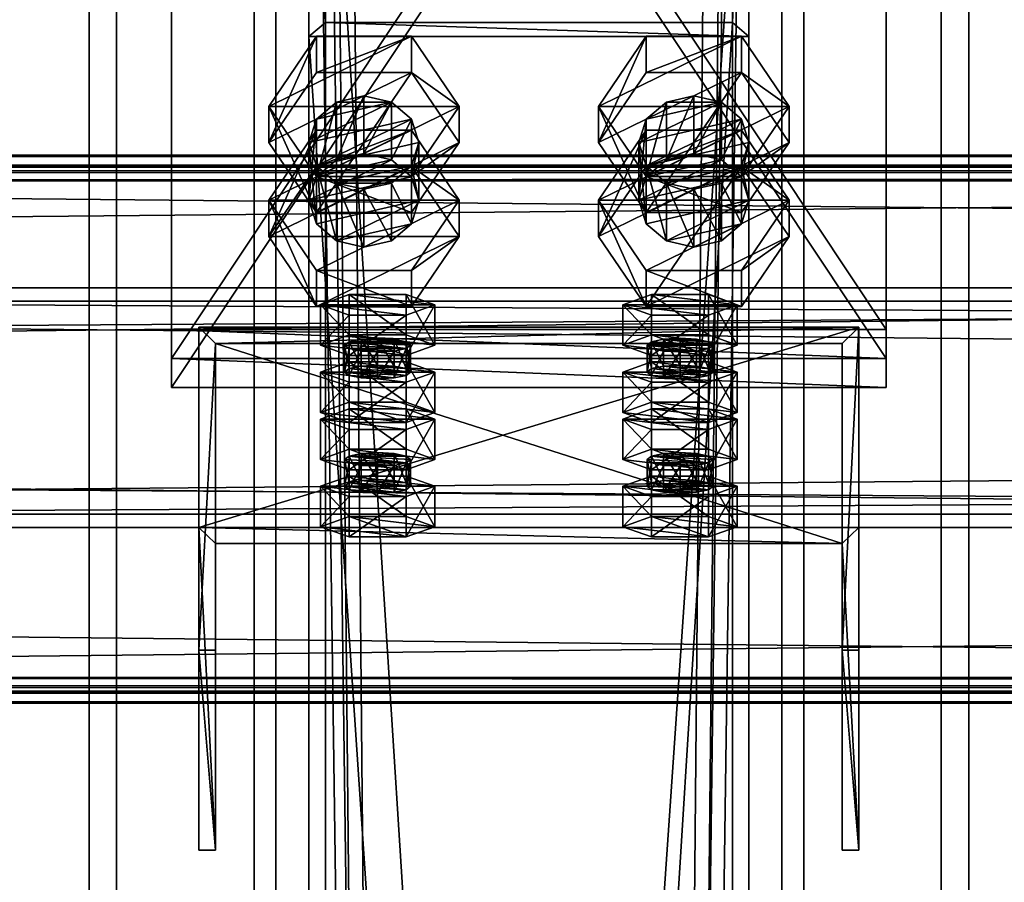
# Model space of a CAD drawing. Header units: millimetres. Extents: x -333 to 67333, y -930 to 39730.
# Tile 651 of 656: x 5407 to 5586, y 27669 to 27826. Entities that reach past the tile are written whole.
import ezdxf

# ---------------------------------------------------------------- set-up
doc = ezdxf.new("R2010")
doc.units = ezdxf.units.MM
for name, color, linetype in [('13', 7, 'Continuous'), ('3', 7, 'Continuous'), ('5', 7, 'Continuous'), ('6', 7, 'Continuous'), ('7', 7, 'Continuous'), ('95', 7, 'Continuous'), ('99', 7, 'Continuous')]:
    doc.layers.add(name, color=color, linetype=linetype)

msp = doc.modelspace()

# ---------------------------------------------------------------- meshes
at = {"layer": '13', "color": 30}
mesh = msp.add_polyface(dxfattribs=at)
corners = [(-330.01, 27704.63, 5790.63), (-330.01, 27777.02, 5775.24), (6099.99, 27777.02, 5775.24), (6099.99, 27704.63, 5790.63), (-330.01, 27735.85, 5581.57), (6099.99, 27735.85, 5581.57), (-330.01, 27796.5, 5568.68), (6099.99, 27796.5, 5568.68), (-330.01, 27799.2, 5581.4), (6099.99, 27799.2, 5581.4), (-330.01, 27801.15, 5580.98), (6099.99, 27801.15, 5580.98), (-330.01, 27798.04, 5566.31), (6099.99, 27798.04, 5566.31), (-330.01, 27733.48, 5580.03), (6099.99, 27733.48, 5580.03), (-330.01, 27774.64, 5773.7), (6099.99, 27774.64, 5773.7), (-330.01, 27706.17, 5788.26), (6099.99, 27706.17, 5788.26), (-330.01, 27703.47, 5775.54), (6099.99, 27703.47, 5775.54), (-330.01, 27701.51, 5775.96), (6099.99, 27701.51, 5775.96)]
mesh.append_faces([[corners[k] for k in face] for face in [(0, 2, 3, 3), (1, 5, 2, 2), (4, 7, 5, 5), (6, 9, 7, 7), (8, 11, 9, 9), (10, 13, 11, 11), (12, 15, 13, 13), (14, 17, 15, 15), (16, 19, 17, 17), (18, 21, 19, 19), (20, 23, 21, 21), (22, 3, 23, 23), (8, 12, 10, 10), (20, 0, 22, 22), (11, 7, 9, 9)]], dxfattribs={"vtx0": -1, "color": 30})
mesh.append_faces([[corners[k] for k in face] for face in [(1, 16, 4, 4), (16, 0, 18, 18), (18, 0, 20, 20), (14, 4, 16, 16), (3, 19, 23, 23), (19, 2, 17, 17), (15, 5, 13, 13), (5, 17, 2, 2), (13, 7, 11, 11)]], dxfattribs={"vtx0": -1, "vtx1": -1, "color": 30})
mesh.append_faces([[corners[k] for k in face] for face in [(12, 8, 6, 6), (16, 1, 0, 0), (6, 14, 12, 12), (14, 6, 4, 4), (19, 3, 2, 2), (5, 15, 17, 17), (13, 5, 7, 7)]], dxfattribs={"vtx0": -1, "vtx2": -1, "vtx3": -1, "color": 30})
mesh.append_faces([[corners[k] for k in face] for face in [(21, 23, 19, 19)]], dxfattribs={"vtx1": -1, "color": 30})
mesh.append_faces([[corners[k] for k in face] for face in [(0, 1, 2, 2), (1, 4, 5, 5), (4, 6, 7, 7), (6, 8, 9, 9), (8, 10, 11, 11), (10, 12, 13, 13), (12, 14, 15, 15), (14, 16, 17, 17), (16, 18, 19, 19), (18, 20, 21, 21), (20, 22, 23, 23), (22, 0, 3, 3)]], dxfattribs={"vtx2": -1, "vtx3": -1, "color": 30})
mesh = msp.add_polyface(dxfattribs=at)
corners = [(4899.99, 27704.63, 5790.63), (4899.99, 27777.02, 5775.24), (11699.99, 27777.02, 5775.24), (11699.99, 27704.63, 5790.63), (4899.99, 27735.85, 5581.57), (11699.99, 27735.85, 5581.57), (4899.99, 27796.5, 5568.68), (11699.99, 27796.5, 5568.68), (4899.99, 27799.2, 5581.4), (11699.99, 27799.2, 5581.4), (4899.99, 27801.15, 5580.98), (11699.99, 27801.15, 5580.98), (4899.99, 27798.04, 5566.31), (11699.99, 27798.04, 5566.31), (4899.99, 27733.48, 5580.03), (11699.99, 27733.48, 5580.03), (4899.99, 27774.64, 5773.7), (11699.99, 27774.64, 5773.7), (4899.99, 27706.17, 5788.26), (11699.99, 27706.17, 5788.26), (4899.99, 27703.47, 5775.54), (11699.99, 27703.47, 5775.54), (4899.99, 27701.51, 5775.96), (11699.99, 27701.51, 5775.96)]
mesh.append_faces([[corners[k] for k in face] for face in [(0, 2, 3, 3), (1, 5, 2, 2), (4, 7, 5, 5), (6, 9, 7, 7), (8, 11, 9, 9), (10, 13, 11, 11), (12, 15, 13, 13), (14, 17, 15, 15), (16, 19, 17, 17), (18, 21, 19, 19), (20, 23, 21, 21), (22, 3, 23, 23), (8, 12, 10, 10), (20, 0, 22, 22), (11, 7, 9, 9)]], dxfattribs={"vtx0": -1, "color": 30})
mesh.append_faces([[corners[k] for k in face] for face in [(1, 16, 4, 4), (16, 0, 18, 18), (18, 0, 20, 20), (14, 4, 16, 16), (3, 19, 23, 23), (19, 2, 17, 17), (15, 5, 13, 13), (5, 17, 2, 2), (13, 7, 11, 11)]], dxfattribs={"vtx0": -1, "vtx1": -1, "color": 30})
mesh.append_faces([[corners[k] for k in face] for face in [(12, 8, 6, 6), (16, 1, 0, 0), (6, 14, 12, 12), (14, 6, 4, 4), (19, 3, 2, 2), (5, 15, 17, 17), (13, 5, 7, 7)]], dxfattribs={"vtx0": -1, "vtx2": -1, "vtx3": -1, "color": 30})
mesh.append_faces([[corners[k] for k in face] for face in [(21, 23, 19, 19)]], dxfattribs={"vtx1": -1, "color": 30})
mesh.append_faces([[corners[k] for k in face] for face in [(0, 1, 2, 2), (1, 4, 5, 5), (4, 6, 7, 7), (6, 8, 9, 9), (8, 10, 11, 11), (10, 12, 13, 13), (12, 14, 15, 15), (14, 16, 17, 17), (16, 18, 19, 19), (18, 20, 21, 21), (20, 22, 23, 23), (22, 0, 3, 3)]], dxfattribs={"vtx2": -1, "vtx3": -1, "color": 30})
at = {"layer": '3', "color": 91}
mesh = msp.add_polyface(dxfattribs=at)
corners = [(5463, 27888.2, 4961.88), (5537, 27888.2, 4961.88), (5537, 26724.4, 3080), (5463, 26724.4, 3080), (5537, 27825.27, 5000.81), (5537, 26637.4, 3080), (5463, 27825.27, 5000.81), (5463, 26637.4, 3080), (5460, 27890.76, 4960.31), (5460, 27822.72, 5002.38), (5460, 26633.87, 3080), (5460, 26727.93, 3080), (5540, 27822.72, 5002.38), (5540, 26633.87, 3080), (5540, 27890.76, 4960.31), (5540, 26727.93, 3080)]
mesh.append_faces([[corners[k] for k in face] for face in [(0, 2, 3, 3), (1, 5, 2, 2), (4, 7, 5, 5), (6, 3, 7, 7), (8, 10, 11, 11), (9, 13, 10, 10), (12, 15, 13, 13), (14, 11, 15, 15)]], dxfattribs={"vtx0": -1, "color": 91})
mesh.append_faces([[corners[k] for k in face] for face in [(9, 6, 12, 12), (6, 8, 0, 0), (0, 8, 1, 1), (12, 4, 14, 14), (4, 12, 6, 6), (14, 1, 8, 8), (11, 3, 15, 15), (3, 10, 7, 7), (7, 10, 5, 5), (15, 2, 13, 13), (2, 15, 3, 3), (13, 5, 10, 10)]], dxfattribs={"vtx0": -1, "vtx1": -1, "color": 91})
mesh.append_faces([[corners[k] for k in face] for face in [(6, 9, 8, 8), (14, 4, 1, 1), (3, 11, 10, 10), (13, 2, 5, 5)]], dxfattribs={"vtx0": -1, "vtx2": -1, "vtx3": -1, "color": 91})
mesh.append_faces([[corners[k] for k in face] for face in [(0, 1, 2, 2), (1, 4, 5, 5), (4, 6, 7, 7), (6, 0, 3, 3), (8, 9, 10, 10), (9, 12, 13, 13), (12, 14, 15, 15), (14, 8, 11, 11)]], dxfattribs={"vtx2": -1, "vtx3": -1, "color": 91})
at = {"layer": '5', "color": 131}
mesh = msp.add_polyface(dxfattribs=at)
corners = [(5454, 29385.28, 2984), (5546, 29385.28, 2984), (5546, 19415.31, 2984), (5454, 19415.31, 2984), (5546, 29385.28, 3076), (5546, 19415.31, 3076), (5454, 29385.28, 3076), (5454, 19415.31, 3076), (5450, 29385.28, 2980), (5450, 29385.28, 3080), (5450, 19415.31, 3080), (5450, 19415.31, 2980), (5550, 29385.28, 3080), (5550, 19415.31, 3080), (5550, 29385.28, 2980), (5550, 19415.31, 2980)]
mesh.append_faces([[corners[k] for k in face] for face in [(0, 2, 3, 3), (1, 5, 2, 2), (4, 7, 5, 5), (6, 3, 7, 7), (8, 10, 11, 11), (9, 13, 10, 10), (12, 15, 13, 13), (14, 11, 15, 15)]], dxfattribs={"vtx0": -1, "color": 131})
mesh.append_faces([[corners[k] for k in face] for face in [(9, 6, 12, 12), (6, 8, 0, 0), (0, 8, 1, 1), (12, 4, 14, 14), (4, 12, 6, 6), (14, 1, 8, 8), (11, 3, 15, 15), (3, 10, 7, 7), (7, 10, 5, 5), (15, 2, 13, 13), (2, 15, 3, 3), (13, 5, 10, 10)]], dxfattribs={"vtx0": -1, "vtx1": -1, "color": 131})
mesh.append_faces([[corners[k] for k in face] for face in [(6, 9, 8, 8), (14, 4, 1, 1), (3, 11, 10, 10), (13, 2, 5, 5)]], dxfattribs={"vtx0": -1, "vtx2": -1, "vtx3": -1, "color": 131})
mesh.append_faces([[corners[k] for k in face] for face in [(0, 1, 2, 2), (1, 4, 5, 5), (4, 6, 7, 7), (6, 0, 3, 3), (8, 9, 10, 10), (9, 12, 13, 13), (12, 14, 15, 15), (14, 8, 11, 11)]], dxfattribs={"vtx2": -1, "vtx3": -1, "color": 131})
at = {"layer": '6', "color": 2}
mesh = msp.add_polyface(dxfattribs=at)
corners = [(5420, 19420.14, 7183.53), (5580, 19420.14, 7183.53), (5580, 30845.34, 4755.1), (5420, 30845.34, 4755.1), (5420, 19420.14, 7347.1), (5420, 30878.6, 4911.61), (5580, 19420.14, 7347.1), (5580, 30878.6, 4911.61), (5575, 30846.38, 4759.99), (5425, 30846.38, 4759.99), (5425, 30877.56, 4906.72), (5575, 30877.56, 4906.72), (5425, 19420.14, 7341.99), (5575, 19420.14, 7341.99), (5425, 19420.14, 7188.64), (5575, 19420.14, 7188.64)]
mesh.append_faces([[corners[k] for k in face] for face in [(0, 2, 3, 3), (4, 3, 5, 5), (6, 5, 7, 7), (1, 7, 2, 2), (12, 11, 10, 10), (14, 10, 9, 9), (15, 9, 8, 8), (13, 8, 11, 11)]], dxfattribs={"vtx0": -1, "color": 2})
mesh.append_faces([[corners[k] for k in face] for face in [(2, 8, 3, 3), (8, 7, 11, 11), (11, 7, 10, 10), (3, 9, 5, 5), (9, 3, 8, 8), (5, 10, 7, 7), (4, 12, 0, 0), (12, 6, 13, 13), (13, 6, 15, 15), (0, 14, 1, 1), (14, 0, 12, 12), (1, 15, 6, 6)]], dxfattribs={"vtx0": -1, "vtx1": -1, "color": 2})
mesh.append_faces([[corners[k] for k in face] for face in [(8, 2, 7, 7), (5, 9, 10, 10), (12, 4, 6, 6), (1, 14, 15, 15)]], dxfattribs={"vtx0": -1, "vtx2": -1, "vtx3": -1, "color": 2})
mesh.append_faces([[corners[k] for k in face] for face in [(0, 1, 2, 2), (4, 0, 3, 3), (6, 4, 5, 5), (1, 6, 7, 7), (12, 13, 11, 11), (14, 12, 10, 10), (15, 14, 9, 9), (13, 15, 8, 8)]], dxfattribs={"vtx2": -1, "vtx3": -1, "color": 2})
at = {"layer": '7', "color": 6}
mesh = msp.add_polyface(dxfattribs=at)
corners = [(5559.99, 27769.86, 5751.21), (5439.99, 27769.86, 5751.21), (5439.99, 27733.48, 5580.03), (5559.99, 27733.48, 5580.03), (5439.99, 27711.17, 5763.68), (5439.99, 27674.79, 5592.5), (5442.99, 27711.17, 5763.68), (5442.99, 27674.79, 5592.5), (5442.99, 27766.93, 5751.83), (5442.99, 27730.54, 5580.65), (5556.99, 27766.93, 5751.83), (5556.99, 27730.54, 5580.65), (5556.99, 27711.17, 5763.68), (5556.99, 27674.79, 5592.5), (5559.99, 27711.17, 5763.68), (5559.99, 27674.79, 5592.5)]
mesh.append_faces([[corners[k] for k in face] for face in [(0, 2, 3, 3), (1, 5, 2, 2), (4, 7, 5, 5), (6, 9, 7, 7), (8, 11, 9, 9), (10, 13, 11, 11), (12, 15, 13, 13), (14, 3, 15, 15), (12, 0, 14, 14), (7, 2, 5, 5)]], dxfattribs={"vtx0": -1, "color": 6})
mesh.append_faces([[corners[k] for k in face] for face in [(1, 8, 4, 4), (8, 0, 10, 10), (10, 0, 12, 12), (3, 11, 15, 15), (11, 2, 9, 9), (9, 2, 7, 7)]], dxfattribs={"vtx0": -1, "vtx1": -1, "color": 6})
mesh.append_faces([[corners[k] for k in face] for face in [(8, 1, 0, 0), (11, 3, 2, 2)]], dxfattribs={"vtx0": -1, "vtx2": -1, "vtx3": -1, "color": 6})
mesh.append_faces([[corners[k] for k in face] for face in [(6, 4, 8, 8), (13, 15, 11, 11)]], dxfattribs={"vtx1": -1, "color": 6})
mesh.append_faces([[corners[k] for k in face] for face in [(0, 1, 2, 2), (1, 4, 5, 5), (4, 6, 7, 7), (6, 8, 9, 9), (8, 10, 11, 11), (10, 12, 13, 13), (12, 14, 15, 15), (14, 0, 3, 3)]], dxfattribs={"vtx2": -1, "vtx3": -1, "color": 6})
at = {"layer": '95', "color": 7}
mesh = msp.add_polyface(dxfattribs=at)
corners = [(5480, 27803.47, 5037.8), (5478.66, 27807.72, 5035.17), (5478.66, 27797.2, 5018.16), (5475, 27810.83, 5033.25), (5475, 27800.31, 5016.24), (5470, 27811.97, 5032.54), (5470, 27801.45, 5015.53), (5465, 27810.83, 5033.25), (5465, 27800.31, 5016.24), (5461.34, 27807.72, 5035.17), (5461.34, 27797.2, 5018.16), (5460, 27803.47, 5037.8), (5460, 27792.95, 5020.79), (5461.34, 27799.21, 5040.43), (5478.66, 27799.21, 5040.43), (5465, 27796.1, 5042.36), (5487.32, 27792.95, 5020.79), (5478.66, 27805.71, 5012.9), (5478.66, 27799.13, 5002.27), (5461.34, 27805.71, 5012.9), (5461.34, 27799.13, 5002.27), (5452.68, 27786.37, 5010.16), (5452.68, 27792.95, 5020.79), (5487.32, 27810.04, 5048.43), (5478.66, 27822.8, 5040.54), (5478.66, 27816.22, 5029.91), (5487.32, 27803.47, 5037.8), (5461.34, 27822.8, 5040.54), (5461.34, 27816.22, 5029.91), (5452.68, 27810.04, 5048.43), (5452.68, 27803.47, 5037.8), (5461.34, 27790.71, 5045.69), (5478.66, 27797.28, 5056.32), (5461.34, 27797.28, 5056.32)]
mesh.append_faces([[corners[k] for k in face] for face in [(1, 4, 2, 2), (3, 6, 4, 4), (5, 8, 6, 6), (7, 10, 8, 8), (9, 12, 10, 10), (3, 7, 5, 5), (10, 6, 8, 8), (17, 20, 18, 18), (19, 21, 20, 20), (17, 22, 19, 19), (23, 25, 26, 26), (24, 28, 25, 25), (27, 30, 28, 28), (29, 31, 30, 30), (24, 29, 27, 27), (33, 23, 32, 32), (30, 25, 28, 28)]], dxfattribs={"vtx0": -1, "color": 7})
mesh.append_faces([[corners[k] for k in face] for face in [(7, 3, 9, 9), (9, 3, 11, 11), (11, 1, 13, 13), (13, 14, 15, 15), (29, 23, 33, 33), (31, 25, 30, 30)]], dxfattribs={"vtx0": -1, "vtx1": -1, "color": 7})
mesh.append_faces([[corners[k] for k in face] for face in [(11, 3, 1, 1), (13, 1, 0, 0), (13, 0, 14, 14), (12, 2, 4, 4), (10, 4, 6, 6), (29, 24, 23, 23), (31, 26, 25, 25)]], dxfattribs={"vtx0": -1, "vtx2": -1, "vtx3": -1, "color": 7})
mesh.append_faces([[corners[k] for k in face] for face in [(0, 1, 2, 2), (1, 3, 4, 4), (3, 5, 6, 6), (5, 7, 8, 8), (7, 9, 10, 10), (9, 11, 12, 12), (16, 17, 18, 18), (17, 19, 20, 20), (23, 24, 25, 25), (24, 27, 28, 28), (27, 29, 30, 30), (32, 23, 26, 26)]], dxfattribs={"vtx2": -1, "vtx3": -1, "color": 7})
mesh = msp.add_polyface(dxfattribs=at)
corners = [(5540, 27803.47, 5037.8), (5538.66, 27807.72, 5035.17), (5538.66, 27797.2, 5018.16), (5535, 27810.83, 5033.25), (5535, 27800.31, 5016.24), (5530, 27811.97, 5032.54), (5530, 27801.45, 5015.53), (5525, 27810.83, 5033.25), (5525, 27800.31, 5016.24), (5521.34, 27807.72, 5035.17), (5521.34, 27797.2, 5018.16), (5520, 27803.47, 5037.8), (5520, 27792.95, 5020.79), (5521.34, 27799.21, 5040.43), (5538.66, 27799.21, 5040.43), (5525, 27796.1, 5042.36), (5547.32, 27792.95, 5020.79), (5538.66, 27805.71, 5012.9), (5538.66, 27799.13, 5002.27), (5521.34, 27805.71, 5012.9), (5521.34, 27799.13, 5002.27), (5512.68, 27786.37, 5010.16), (5512.68, 27792.95, 5020.79), (5547.32, 27810.04, 5048.43), (5538.66, 27822.8, 5040.54), (5538.66, 27816.22, 5029.91), (5547.32, 27803.47, 5037.8), (5521.34, 27822.8, 5040.54), (5521.34, 27816.22, 5029.91), (5512.68, 27810.04, 5048.43), (5512.68, 27803.47, 5037.8), (5521.34, 27790.71, 5045.69), (5538.66, 27797.28, 5056.32), (5521.34, 27797.28, 5056.32)]
mesh.append_faces([[corners[k] for k in face] for face in [(1, 4, 2, 2), (3, 6, 4, 4), (5, 8, 6, 6), (7, 10, 8, 8), (9, 12, 10, 10), (3, 7, 5, 5), (10, 6, 8, 8), (17, 20, 18, 18), (19, 21, 20, 20), (17, 22, 19, 19), (23, 25, 26, 26), (24, 28, 25, 25), (27, 30, 28, 28), (29, 31, 30, 30), (24, 29, 27, 27), (33, 23, 32, 32), (30, 25, 28, 28)]], dxfattribs={"vtx0": -1, "color": 7})
mesh.append_faces([[corners[k] for k in face] for face in [(7, 3, 9, 9), (9, 3, 11, 11), (11, 1, 13, 13), (13, 14, 15, 15), (29, 23, 33, 33), (31, 25, 30, 30)]], dxfattribs={"vtx0": -1, "vtx1": -1, "color": 7})
mesh.append_faces([[corners[k] for k in face] for face in [(11, 3, 1, 1), (13, 1, 0, 0), (13, 0, 14, 14), (12, 2, 4, 4), (10, 4, 6, 6), (29, 24, 23, 23), (31, 26, 25, 25)]], dxfattribs={"vtx0": -1, "vtx2": -1, "vtx3": -1, "color": 7})
mesh.append_faces([[corners[k] for k in face] for face in [(0, 1, 2, 2), (1, 3, 4, 4), (3, 5, 6, 6), (5, 7, 8, 8), (7, 9, 10, 10), (9, 11, 12, 12), (16, 17, 18, 18), (17, 19, 20, 20), (23, 24, 25, 25), (24, 27, 28, 28), (27, 29, 30, 30), (32, 23, 26, 26)]], dxfattribs={"vtx2": -1, "vtx3": -1, "color": 7})
mesh = msp.add_polyface(dxfattribs=at)
corners = [(5480, 27803.47, 5037.8), (5478.66, 27797.2, 5018.16), (5480, 27792.95, 5020.79), (5460, 27803.47, 5037.8), (5461.34, 27799.21, 5040.43), (5461.34, 27788.7, 5023.42), (5460, 27792.95, 5020.79), (5465, 27796.1, 5042.36), (5465, 27785.58, 5025.35), (5470, 27794.96, 5043.06), (5470, 27784.44, 5026.05), (5475, 27796.1, 5042.36), (5475, 27785.58, 5025.35), (5478.66, 27799.21, 5040.43), (5478.66, 27788.7, 5023.42), (5475, 27800.31, 5016.24), (5461.34, 27797.2, 5018.16), (5487.32, 27792.95, 5020.79), (5478.66, 27799.13, 5002.27), (5487.32, 27786.37, 5010.16), (5461.34, 27805.71, 5012.9), (5452.68, 27792.95, 5020.79), (5452.68, 27786.37, 5010.16), (5461.34, 27780.19, 5028.68), (5461.34, 27773.62, 5018.05), (5478.66, 27780.19, 5028.68), (5478.66, 27773.62, 5018.05), (5478.66, 27805.71, 5012.9), (5461.34, 27799.13, 5002.27), (5452.68, 27810.04, 5048.43), (5461.34, 27797.28, 5056.32), (5461.34, 27790.71, 5045.69), (5478.66, 27797.28, 5056.32), (5478.66, 27790.71, 5045.69), (5487.32, 27803.47, 5037.8)]
mesh.append_faces([[corners[k] for k in face] for face in [(0, 1, 2, 2), (3, 5, 6, 6), (4, 8, 5, 5), (7, 10, 8, 8), (9, 12, 10, 10), (11, 14, 12, 12), (13, 2, 14, 14), (7, 11, 9, 9), (14, 10, 12, 12), (17, 18, 19, 19), (21, 24, 22, 22), (23, 26, 24, 24), (25, 19, 26, 26), (23, 17, 25, 25), (19, 24, 26, 26), (22, 18, 28, 28), (30, 33, 31, 31), (32, 34, 33, 33), (34, 31, 33, 33)]], dxfattribs={"vtx0": -1, "color": 7})
mesh.append_faces([[corners[k] for k in face] for face in [(10, 14, 8, 8), (8, 2, 5, 5), (5, 2, 6, 6), (6, 15, 16, 16), (21, 17, 23, 23), (24, 19, 22, 22)]], dxfattribs={"vtx0": -1, "vtx1": -1, "color": 7})
mesh.append_faces([[corners[k] for k in face] for face in [(7, 13, 11, 11), (8, 14, 2, 2), (6, 2, 1, 1), (21, 27, 17, 17), (22, 19, 18, 18)]], dxfattribs={"vtx0": -1, "vtx2": -1, "vtx3": -1, "color": 7})
mesh.append_faces([[corners[k] for k in face] for face in [(3, 4, 5, 5), (4, 7, 8, 8), (7, 9, 10, 10), (9, 11, 12, 12), (11, 13, 14, 14), (13, 0, 2, 2), (20, 21, 22, 22), (21, 23, 24, 24), (23, 25, 26, 26), (25, 17, 19, 19), (29, 30, 31, 31), (30, 32, 33, 33)]], dxfattribs={"vtx2": -1, "vtx3": -1, "color": 7})
mesh = msp.add_polyface(dxfattribs=at)
corners = [(5540, 27803.47, 5037.8), (5538.66, 27797.2, 5018.16), (5540, 27792.95, 5020.79), (5520, 27803.47, 5037.8), (5521.34, 27799.21, 5040.43), (5521.34, 27788.7, 5023.42), (5520, 27792.95, 5020.79), (5525, 27796.1, 5042.36), (5525, 27785.58, 5025.35), (5530, 27794.96, 5043.06), (5530, 27784.44, 5026.05), (5535, 27796.1, 5042.36), (5535, 27785.58, 5025.35), (5538.66, 27799.21, 5040.43), (5538.66, 27788.7, 5023.42), (5535, 27800.31, 5016.24), (5521.34, 27797.2, 5018.16), (5547.32, 27792.95, 5020.79), (5538.66, 27799.13, 5002.27), (5547.32, 27786.37, 5010.16), (5521.34, 27805.71, 5012.9), (5512.68, 27792.95, 5020.79), (5512.68, 27786.37, 5010.16), (5521.34, 27780.19, 5028.68), (5521.34, 27773.62, 5018.05), (5538.66, 27780.19, 5028.68), (5538.66, 27773.62, 5018.05), (5538.66, 27805.71, 5012.9), (5521.34, 27799.13, 5002.27), (5512.68, 27810.04, 5048.43), (5521.34, 27797.28, 5056.32), (5521.34, 27790.71, 5045.69), (5538.66, 27797.28, 5056.32), (5538.66, 27790.71, 5045.69), (5547.32, 27803.47, 5037.8)]
mesh.append_faces([[corners[k] for k in face] for face in [(0, 1, 2, 2), (3, 5, 6, 6), (4, 8, 5, 5), (7, 10, 8, 8), (9, 12, 10, 10), (11, 14, 12, 12), (13, 2, 14, 14), (9, 13, 11, 11), (14, 10, 12, 12), (17, 18, 19, 19), (21, 24, 22, 22), (23, 26, 24, 24), (25, 19, 26, 26), (23, 17, 25, 25), (19, 24, 26, 26), (22, 18, 28, 28), (30, 33, 31, 31), (32, 34, 33, 33), (34, 31, 33, 33)]], dxfattribs={"vtx0": -1, "color": 7})
mesh.append_faces([[corners[k] for k in face] for face in [(7, 13, 9, 9), (10, 14, 8, 8), (8, 2, 5, 5), (5, 2, 6, 6), (6, 15, 16, 16), (21, 17, 23, 23), (24, 18, 22, 22)]], dxfattribs={"vtx0": -1, "vtx1": -1, "color": 7})
mesh.append_faces([[corners[k] for k in face] for face in [(8, 14, 2, 2), (6, 2, 1, 1), (21, 27, 17, 17), (24, 19, 18, 18)]], dxfattribs={"vtx0": -1, "vtx2": -1, "vtx3": -1, "color": 7})
mesh.append_faces([[corners[k] for k in face] for face in [(3, 4, 5, 5), (4, 7, 8, 8), (7, 9, 10, 10), (9, 11, 12, 12), (11, 13, 14, 14), (13, 0, 2, 2), (20, 21, 22, 22), (21, 23, 24, 24), (23, 25, 26, 26), (25, 17, 19, 19), (29, 30, 31, 31), (30, 32, 33, 33)]], dxfattribs={"vtx2": -1, "vtx3": -1, "color": 7})
at = {"layer": '95', "color": 20}
mesh = msp.add_polyface(dxfattribs=at)
corners = [(5478.49, 27766.62, 5726.34), (5477.69, 27766, 5723.4), (5477.69, 27761.11, 5724.44), (5467.29, 27766, 5723.4), (5466.49, 27766.62, 5726.34), (5466.49, 27761.73, 5727.38), (5467.29, 27767.24, 5729.27), (5467.29, 27762.35, 5730.31), (5469.49, 27767.7, 5731.42), (5469.49, 27762.81, 5732.46), (5472.49, 27767.87, 5732.21), (5472.49, 27762.98, 5733.25), (5475.49, 27767.7, 5731.42), (5475.49, 27762.81, 5732.46), (5477.69, 27767.24, 5729.27), (5477.69, 27762.35, 5730.31), (5478.49, 27761.73, 5727.38), (5472.49, 27765.37, 5720.47), (5469.49, 27765.54, 5721.25), (5475.49, 27765.54, 5721.25), (5482.88, 27773.96, 5724.78), (5477.69, 27772.09, 5715.97), (5477.69, 27764.75, 5717.53), (5482.88, 27766.62, 5726.34), (5467.29, 27772.09, 5715.97), (5467.29, 27764.75, 5717.53), (5462.1, 27773.96, 5724.78), (5462.1, 27766.62, 5726.34), (5467.29, 27775.83, 5733.58), (5467.29, 27768.49, 5735.14), (5477.69, 27775.83, 5733.58), (5477.69, 27768.49, 5735.14)]
mesh.append_faces([[corners[k] for k in face] for face in [(6, 9, 7, 7), (8, 11, 9, 9), (10, 13, 11, 11), (12, 15, 13, 13), (17, 3, 18, 18), (10, 14, 12, 12), (20, 22, 23, 23), (21, 25, 22, 22), (24, 27, 25, 25), (26, 29, 27, 27), (28, 31, 29, 29), (30, 23, 31, 31), (21, 26, 24, 24), (28, 20, 30, 30), (23, 29, 31, 31), (27, 22, 25, 25)]], dxfattribs={"vtx0": -1, "color": 20})
mesh.append_faces([[corners[k] for k in face] for face in [(3, 1, 4, 4), (4, 1, 6, 6), (6, 14, 8, 8), (8, 14, 10, 10), (26, 20, 28, 28), (29, 22, 27, 27)]], dxfattribs={"vtx0": -1, "vtx1": -1, "color": 20})
mesh.append_faces([[corners[k] for k in face] for face in [(3, 17, 19, 19), (3, 19, 1, 1), (6, 1, 0, 0), (6, 0, 14, 14), (26, 21, 20, 20), (29, 23, 22, 22)]], dxfattribs={"vtx0": -1, "vtx2": -1, "vtx3": -1, "color": 20})
mesh.append_faces([[corners[k] for k in face] for face in [(0, 1, 2, 2), (3, 4, 5, 5), (4, 6, 7, 7), (6, 8, 9, 9), (8, 10, 11, 11), (10, 12, 13, 13), (12, 14, 15, 15), (14, 0, 16, 16), (20, 21, 22, 22), (21, 24, 25, 25), (24, 26, 27, 27), (26, 28, 29, 29), (28, 30, 31, 31), (30, 20, 23, 23)]], dxfattribs={"vtx2": -1, "vtx3": -1, "color": 20})
mesh = msp.add_polyface(dxfattribs=at)
corners = [(5533.49, 27766.62, 5726.34), (5532.69, 27766, 5723.4), (5532.69, 27761.11, 5724.44), (5522.29, 27766, 5723.4), (5521.49, 27766.62, 5726.34), (5521.49, 27761.73, 5727.38), (5522.29, 27767.24, 5729.27), (5522.29, 27762.35, 5730.31), (5524.49, 27767.7, 5731.42), (5524.49, 27762.81, 5732.46), (5527.49, 27767.87, 5732.21), (5527.49, 27762.98, 5733.25), (5530.49, 27767.7, 5731.42), (5530.49, 27762.81, 5732.46), (5532.69, 27767.24, 5729.27), (5532.69, 27762.35, 5730.31), (5533.49, 27761.73, 5727.38), (5530.49, 27765.54, 5721.25), (5524.49, 27765.54, 5721.25), (5527.49, 27765.37, 5720.47), (5537.88, 27773.96, 5724.78), (5532.69, 27772.09, 5715.97), (5532.69, 27764.75, 5717.53), (5537.88, 27766.62, 5726.34), (5522.29, 27772.09, 5715.97), (5522.29, 27764.75, 5717.53), (5517.1, 27773.96, 5724.78), (5517.1, 27766.62, 5726.34), (5522.29, 27775.83, 5733.58), (5522.29, 27768.49, 5735.14), (5532.69, 27775.83, 5733.58), (5532.69, 27768.49, 5735.14)]
mesh.append_faces([[corners[k] for k in face] for face in [(6, 9, 7, 7), (8, 11, 9, 9), (10, 13, 11, 11), (12, 15, 13, 13), (17, 18, 19, 19), (8, 12, 10, 10), (20, 22, 23, 23), (21, 25, 22, 22), (24, 27, 25, 25), (26, 29, 27, 27), (28, 31, 29, 29), (30, 23, 31, 31), (21, 26, 24, 24), (28, 20, 30, 30), (23, 29, 31, 31), (27, 22, 25, 25)]], dxfattribs={"vtx0": -1, "color": 20})
mesh.append_faces([[corners[k] for k in face] for face in [(18, 17, 3, 3), (3, 17, 4, 4), (4, 0, 6, 6), (6, 0, 8, 8), (26, 20, 28, 28), (29, 22, 27, 27)]], dxfattribs={"vtx0": -1, "vtx1": -1, "color": 20})
mesh.append_faces([[corners[k] for k in face] for face in [(4, 17, 1, 1), (4, 1, 0, 0), (8, 0, 14, 14), (8, 14, 12, 12), (26, 21, 20, 20), (29, 23, 22, 22)]], dxfattribs={"vtx0": -1, "vtx2": -1, "vtx3": -1, "color": 20})
mesh.append_faces([[corners[k] for k in face] for face in [(0, 1, 2, 2), (3, 4, 5, 5), (4, 6, 7, 7), (6, 8, 9, 9), (8, 10, 11, 11), (10, 12, 13, 13), (12, 14, 15, 15), (14, 0, 16, 16), (20, 21, 22, 22), (21, 24, 25, 25), (24, 26, 27, 27), (26, 28, 29, 29), (28, 30, 31, 31), (30, 20, 23, 23)]], dxfattribs={"vtx2": -1, "vtx3": -1, "color": 20})
mesh = msp.add_polyface(dxfattribs=at)
corners = [(5478.49, 27766.62, 5726.34), (5477.69, 27761.11, 5724.44), (5478.49, 27761.73, 5727.38), (5477.69, 27766, 5723.4), (5475.49, 27765.54, 5721.25), (5475.49, 27760.65, 5722.29), (5472.49, 27765.37, 5720.47), (5472.49, 27760.48, 5721.51), (5469.49, 27765.54, 5721.25), (5469.49, 27760.65, 5722.29), (5467.29, 27766, 5723.4), (5467.29, 27761.11, 5724.44), (5466.49, 27761.73, 5727.38), (5466.49, 27766.62, 5726.34), (5467.29, 27762.35, 5730.31), (5477.69, 27767.24, 5729.27), (5477.69, 27762.35, 5730.31), (5472.49, 27762.98, 5733.25), (5475.49, 27762.81, 5732.46), (5469.49, 27762.81, 5732.46), (5482.88, 27761.73, 5727.38), (5477.69, 27759.86, 5718.57), (5477.69, 27752.52, 5720.13), (5482.88, 27754.39, 5728.94), (5467.29, 27759.86, 5718.57), (5467.29, 27752.52, 5720.13), (5462.1, 27761.73, 5727.38), (5462.1, 27754.39, 5728.94), (5467.29, 27763.6, 5736.18), (5467.29, 27756.26, 5737.74), (5477.69, 27763.6, 5736.18), (5477.69, 27756.26, 5737.74), (5462.1, 27753.17, 5626.96), (5482.88, 27753.17, 5626.96), (5467.29, 27755.04, 5635.77), (5477.69, 27755.04, 5635.77)]
mesh.append_faces([[corners[k] for k in face] for face in [(0, 1, 2, 2), (3, 5, 1, 1), (4, 7, 5, 5), (6, 9, 7, 7), (8, 11, 9, 9), (10, 12, 11, 11), (13, 14, 12, 12), (15, 2, 16, 16), (16, 17, 18, 18), (11, 7, 9, 9), (20, 22, 23, 23), (21, 25, 22, 22), (24, 27, 25, 25), (26, 29, 27, 27), (28, 31, 29, 29), (30, 23, 31, 31), (21, 26, 24, 24), (28, 20, 30, 30), (23, 29, 31, 31), (34, 33, 35, 35)]], dxfattribs={"vtx0": -1, "color": 20})
mesh.append_faces([[corners[k] for k in face] for face in [(17, 16, 19, 19), (19, 2, 14, 14), (14, 1, 12, 12), (12, 5, 11, 11), (26, 20, 28, 28), (29, 22, 27, 27), (32, 33, 34, 34)]], dxfattribs={"vtx0": -1, "vtx1": -1, "color": 20})
mesh.append_faces([[corners[k] for k in face] for face in [(19, 16, 2, 2), (14, 2, 1, 1), (12, 1, 5, 5), (11, 5, 7, 7), (26, 21, 20, 20)]], dxfattribs={"vtx0": -1, "vtx2": -1, "vtx3": -1, "color": 20})
mesh.append_faces([[corners[k] for k in face] for face in [(3, 4, 5, 5), (4, 6, 7, 7), (6, 8, 9, 9), (8, 10, 11, 11), (20, 21, 22, 22), (21, 24, 25, 25), (24, 26, 27, 27), (26, 28, 29, 29), (28, 30, 31, 31), (30, 20, 23, 23)]], dxfattribs={"vtx2": -1, "vtx3": -1, "color": 20})
mesh = msp.add_polyface(dxfattribs=at)
corners = [(5533.49, 27766.62, 5726.34), (5532.69, 27761.11, 5724.44), (5533.49, 27761.73, 5727.38), (5532.69, 27766, 5723.4), (5530.49, 27765.54, 5721.25), (5530.49, 27760.65, 5722.29), (5527.49, 27765.37, 5720.47), (5527.49, 27760.48, 5721.51), (5524.49, 27765.54, 5721.25), (5524.49, 27760.65, 5722.29), (5522.29, 27766, 5723.4), (5522.29, 27761.11, 5724.44), (5521.49, 27761.73, 5727.38), (5521.49, 27766.62, 5726.34), (5522.29, 27762.35, 5730.31), (5532.69, 27767.24, 5729.27), (5532.69, 27762.35, 5730.31), (5527.49, 27762.98, 5733.25), (5530.49, 27762.81, 5732.46), (5524.49, 27762.81, 5732.46), (5537.88, 27761.73, 5727.38), (5532.69, 27759.86, 5718.57), (5532.69, 27752.52, 5720.13), (5537.88, 27754.39, 5728.94), (5522.29, 27759.86, 5718.57), (5522.29, 27752.52, 5720.13), (5517.1, 27761.73, 5727.38), (5517.1, 27754.39, 5728.94), (5522.29, 27763.6, 5736.18), (5522.29, 27756.26, 5737.74), (5532.69, 27763.6, 5736.18), (5532.69, 27756.26, 5737.74), (5517.1, 27753.17, 5626.96), (5537.88, 27753.17, 5626.96), (5522.29, 27755.04, 5635.77), (5532.69, 27755.04, 5635.77)]
mesh.append_faces([[corners[k] for k in face] for face in [(0, 1, 2, 2), (3, 5, 1, 1), (4, 7, 5, 5), (6, 9, 7, 7), (8, 11, 9, 9), (10, 12, 11, 11), (13, 14, 12, 12), (15, 2, 16, 16), (16, 17, 18, 18), (11, 7, 9, 9), (20, 22, 23, 23), (21, 25, 22, 22), (24, 27, 25, 25), (26, 29, 27, 27), (28, 31, 29, 29), (30, 23, 31, 31), (21, 26, 24, 24), (28, 20, 30, 30), (23, 29, 31, 31), (34, 33, 35, 35)]], dxfattribs={"vtx0": -1, "color": 20})
mesh.append_faces([[corners[k] for k in face] for face in [(17, 16, 19, 19), (19, 2, 14, 14), (14, 1, 12, 12), (12, 5, 11, 11), (26, 20, 28, 28), (29, 22, 27, 27), (32, 33, 34, 34)]], dxfattribs={"vtx0": -1, "vtx1": -1, "color": 20})
mesh.append_faces([[corners[k] for k in face] for face in [(19, 16, 2, 2), (14, 2, 1, 1), (12, 1, 5, 5), (11, 5, 7, 7), (26, 21, 20, 20)]], dxfattribs={"vtx0": -1, "vtx2": -1, "vtx3": -1, "color": 20})
mesh.append_faces([[corners[k] for k in face] for face in [(3, 4, 5, 5), (4, 6, 7, 7), (6, 8, 9, 9), (8, 10, 11, 11), (20, 21, 22, 22), (21, 24, 25, 25), (24, 26, 27, 27), (26, 28, 29, 29), (28, 30, 31, 31), (30, 20, 23, 23)]], dxfattribs={"vtx2": -1, "vtx3": -1, "color": 20})
mesh = msp.add_polyface(dxfattribs=at)
corners = [(5467.29, 27756.26, 5737.74), (5482.88, 27754.39, 5728.94), (5477.69, 27752.52, 5720.13), (5462.1, 27754.39, 5728.94), (5467.29, 27752.52, 5720.13), (5478.49, 27745.83, 5628.52), (5477.69, 27745.21, 5625.59), (5477.69, 27740.32, 5626.63), (5467.29, 27745.21, 5625.59), (5466.49, 27745.83, 5628.52), (5466.49, 27740.94, 5629.56), (5467.29, 27746.45, 5631.46), (5467.29, 27741.56, 5632.5), (5469.49, 27746.91, 5633.61), (5469.49, 27742.02, 5634.64), (5472.49, 27747.08, 5634.39), (5472.49, 27742.19, 5635.43), (5475.49, 27746.91, 5633.61), (5475.49, 27742.02, 5634.64), (5477.69, 27746.45, 5631.46), (5477.69, 27741.56, 5632.5), (5478.49, 27740.94, 5629.56), (5475.49, 27744.75, 5623.44), (5469.49, 27744.75, 5623.44), (5472.49, 27744.58, 5622.65), (5482.88, 27753.17, 5626.96), (5477.69, 27751.29, 5618.16), (5477.69, 27743.96, 5619.72), (5482.88, 27745.83, 5628.52), (5467.29, 27751.29, 5618.16), (5467.29, 27743.96, 5619.72), (5462.1, 27753.17, 5626.96), (5462.1, 27745.83, 5628.52), (5467.29, 27755.04, 5635.77), (5467.29, 27747.7, 5637.33), (5477.69, 27755.04, 5635.77), (5477.69, 27747.7, 5637.33)]
mesh.append_faces([[corners[k] for k in face] for face in [(3, 2, 4, 4), (11, 14, 12, 12), (13, 16, 14, 14), (15, 18, 16, 16), (17, 20, 18, 18), (22, 23, 24, 24), (15, 19, 17, 17), (25, 27, 28, 28), (26, 30, 27, 27), (29, 32, 30, 30), (31, 34, 32, 32), (33, 36, 34, 34), (35, 28, 36, 36), (26, 31, 29, 29), (28, 34, 36, 36), (32, 27, 30, 30)]], dxfattribs={"vtx0": -1, "color": 20})
mesh.append_faces([[corners[k] for k in face] for face in [(23, 22, 8, 8), (8, 6, 9, 9), (9, 6, 11, 11), (11, 19, 13, 13), (13, 19, 15, 15), (34, 27, 32, 32)]], dxfattribs={"vtx0": -1, "vtx1": -1, "color": 20})
mesh.append_faces([[corners[k] for k in face] for face in [(0, 1, 2, 2), (8, 22, 6, 6), (11, 6, 5, 5), (11, 5, 19, 19), (31, 26, 25, 25), (34, 28, 27, 27)]], dxfattribs={"vtx0": -1, "vtx2": -1, "vtx3": -1, "color": 20})
mesh.append_faces([[corners[k] for k in face] for face in [(5, 6, 7, 7), (8, 9, 10, 10), (9, 11, 12, 12), (11, 13, 14, 14), (13, 15, 16, 16), (15, 17, 18, 18), (17, 19, 20, 20), (19, 5, 21, 21), (25, 26, 27, 27), (26, 29, 30, 30), (29, 31, 32, 32), (31, 33, 34, 34), (33, 35, 36, 36), (35, 25, 28, 28)]], dxfattribs={"vtx2": -1, "vtx3": -1, "color": 20})
mesh = msp.add_polyface(dxfattribs=at)
corners = [(5522.29, 27756.26, 5737.74), (5537.88, 27754.39, 5728.94), (5532.69, 27752.52, 5720.13), (5517.1, 27754.39, 5728.94), (5522.29, 27752.52, 5720.13), (5533.49, 27745.83, 5628.52), (5532.69, 27745.21, 5625.59), (5532.69, 27740.32, 5626.63), (5522.29, 27745.21, 5625.59), (5521.49, 27745.83, 5628.52), (5521.49, 27740.94, 5629.56), (5522.29, 27746.45, 5631.46), (5522.29, 27741.56, 5632.5), (5524.49, 27746.91, 5633.61), (5524.49, 27742.02, 5634.64), (5527.49, 27747.08, 5634.39), (5527.49, 27742.19, 5635.43), (5530.49, 27746.91, 5633.61), (5530.49, 27742.02, 5634.64), (5532.69, 27746.45, 5631.46), (5532.69, 27741.56, 5632.5), (5533.49, 27740.94, 5629.56), (5527.49, 27744.58, 5622.65), (5524.49, 27744.75, 5623.44), (5530.49, 27744.75, 5623.44), (5537.88, 27753.17, 5626.96), (5532.69, 27751.29, 5618.16), (5532.69, 27743.96, 5619.72), (5537.88, 27745.83, 5628.52), (5522.29, 27751.29, 5618.16), (5522.29, 27743.96, 5619.72), (5517.1, 27753.17, 5626.96), (5517.1, 27745.83, 5628.52), (5522.29, 27755.04, 5635.77), (5522.29, 27747.7, 5637.33), (5532.69, 27755.04, 5635.77), (5532.69, 27747.7, 5637.33)]
mesh.append_faces([[corners[k] for k in face] for face in [(3, 2, 4, 4), (11, 14, 12, 12), (13, 16, 14, 14), (15, 18, 16, 16), (17, 20, 18, 18), (22, 8, 23, 23), (15, 19, 17, 17), (25, 27, 28, 28), (26, 30, 27, 27), (29, 32, 30, 30), (31, 34, 32, 32), (33, 36, 34, 34), (35, 28, 36, 36), (26, 31, 29, 29), (28, 34, 36, 36), (32, 27, 30, 30)]], dxfattribs={"vtx0": -1, "color": 20})
mesh.append_faces([[corners[k] for k in face] for face in [(8, 6, 9, 9), (9, 6, 11, 11), (11, 19, 13, 13), (13, 19, 15, 15), (34, 27, 32, 32)]], dxfattribs={"vtx0": -1, "vtx1": -1, "color": 20})
mesh.append_faces([[corners[k] for k in face] for face in [(0, 1, 2, 2), (8, 22, 24, 24), (8, 24, 6, 6), (11, 6, 5, 5), (11, 5, 19, 19), (31, 26, 25, 25), (34, 28, 27, 27)]], dxfattribs={"vtx0": -1, "vtx2": -1, "vtx3": -1, "color": 20})
mesh.append_faces([[corners[k] for k in face] for face in [(5, 6, 7, 7), (8, 9, 10, 10), (9, 11, 12, 12), (11, 13, 14, 14), (13, 15, 16, 16), (15, 17, 18, 18), (17, 19, 20, 20), (19, 5, 21, 21), (25, 26, 27, 27), (26, 29, 30, 30), (29, 31, 32, 32), (31, 33, 34, 34), (33, 35, 36, 36), (35, 25, 28, 28)]], dxfattribs={"vtx2": -1, "vtx3": -1, "color": 20})
mesh = msp.add_polyface(dxfattribs=at)
corners = [(5478.49, 27745.83, 5628.52), (5477.69, 27740.32, 5626.63), (5478.49, 27740.94, 5629.56), (5477.69, 27745.21, 5625.59), (5475.49, 27744.75, 5623.44), (5475.49, 27739.86, 5624.48), (5472.49, 27744.58, 5622.65), (5472.49, 27739.69, 5623.69), (5469.49, 27744.75, 5623.44), (5469.49, 27739.86, 5624.48), (5467.29, 27745.21, 5625.59), (5467.29, 27740.32, 5626.63), (5466.49, 27740.94, 5629.56), (5466.49, 27745.83, 5628.52), (5467.29, 27741.56, 5632.5), (5477.69, 27746.45, 5631.46), (5477.69, 27741.56, 5632.5), (5472.49, 27742.19, 5635.43), (5475.49, 27742.02, 5634.64), (5469.49, 27742.02, 5634.64), (5482.88, 27740.94, 5629.56), (5477.69, 27739.07, 5620.76), (5477.69, 27731.73, 5622.32), (5482.88, 27733.6, 5631.12), (5467.29, 27739.07, 5620.76), (5467.29, 27731.73, 5622.32), (5462.1, 27740.94, 5629.56), (5462.1, 27733.6, 5631.12), (5467.29, 27742.81, 5638.37), (5467.29, 27735.47, 5639.92), (5477.69, 27742.81, 5638.37), (5477.69, 27735.47, 5639.92)]
mesh.append_faces([[corners[k] for k in face] for face in [(0, 1, 2, 2), (3, 5, 1, 1), (4, 7, 5, 5), (6, 9, 7, 7), (8, 11, 9, 9), (10, 12, 11, 11), (13, 14, 12, 12), (15, 2, 16, 16), (16, 17, 18, 18), (11, 7, 9, 9), (20, 22, 23, 23), (21, 25, 22, 22), (24, 27, 25, 25), (26, 29, 27, 27), (28, 31, 29, 29), (30, 23, 31, 31), (21, 26, 24, 24), (28, 20, 30, 30), (23, 29, 31, 31), (27, 22, 25, 25)]], dxfattribs={"vtx0": -1, "color": 20})
mesh.append_faces([[corners[k] for k in face] for face in [(17, 16, 19, 19), (19, 2, 14, 14), (14, 1, 12, 12), (12, 5, 11, 11), (26, 20, 28, 28), (29, 22, 27, 27)]], dxfattribs={"vtx0": -1, "vtx1": -1, "color": 20})
mesh.append_faces([[corners[k] for k in face] for face in [(19, 16, 2, 2), (14, 2, 1, 1), (12, 1, 5, 5), (11, 5, 7, 7), (26, 21, 20, 20), (29, 23, 22, 22)]], dxfattribs={"vtx0": -1, "vtx2": -1, "vtx3": -1, "color": 20})
mesh.append_faces([[corners[k] for k in face] for face in [(3, 4, 5, 5), (4, 6, 7, 7), (6, 8, 9, 9), (8, 10, 11, 11), (20, 21, 22, 22), (21, 24, 25, 25), (24, 26, 27, 27), (26, 28, 29, 29), (28, 30, 31, 31), (30, 20, 23, 23)]], dxfattribs={"vtx2": -1, "vtx3": -1, "color": 20})
mesh = msp.add_polyface(dxfattribs=at)
corners = [(5533.49, 27745.83, 5628.52), (5532.69, 27740.32, 5626.63), (5533.49, 27740.94, 5629.56), (5532.69, 27745.21, 5625.59), (5530.49, 27744.75, 5623.44), (5530.49, 27739.86, 5624.48), (5527.49, 27744.58, 5622.65), (5527.49, 27739.69, 5623.69), (5524.49, 27744.75, 5623.44), (5524.49, 27739.86, 5624.48), (5522.29, 27745.21, 5625.59), (5522.29, 27740.32, 5626.63), (5521.49, 27740.94, 5629.56), (5521.49, 27745.83, 5628.52), (5522.29, 27741.56, 5632.5), (5532.69, 27746.45, 5631.46), (5532.69, 27741.56, 5632.5), (5527.49, 27742.19, 5635.43), (5530.49, 27742.02, 5634.64), (5524.49, 27742.02, 5634.64), (5537.88, 27740.94, 5629.56), (5532.69, 27739.07, 5620.76), (5532.69, 27731.73, 5622.32), (5537.88, 27733.6, 5631.12), (5522.29, 27739.07, 5620.76), (5522.29, 27731.73, 5622.32), (5517.1, 27740.94, 5629.56), (5517.1, 27733.6, 5631.12), (5522.29, 27742.81, 5638.37), (5522.29, 27735.47, 5639.92), (5532.69, 27742.81, 5638.37), (5532.69, 27735.47, 5639.92)]
mesh.append_faces([[corners[k] for k in face] for face in [(0, 1, 2, 2), (3, 5, 1, 1), (4, 7, 5, 5), (6, 9, 7, 7), (8, 11, 9, 9), (10, 12, 11, 11), (13, 14, 12, 12), (15, 2, 16, 16), (16, 17, 18, 18), (11, 7, 9, 9), (20, 22, 23, 23), (21, 25, 22, 22), (24, 27, 25, 25), (26, 29, 27, 27), (28, 31, 29, 29), (30, 23, 31, 31), (21, 26, 24, 24), (28, 20, 30, 30), (23, 29, 31, 31), (27, 22, 25, 25)]], dxfattribs={"vtx0": -1, "color": 20})
mesh.append_faces([[corners[k] for k in face] for face in [(17, 16, 19, 19), (19, 2, 14, 14), (14, 1, 12, 12), (12, 1, 11, 11), (26, 20, 28, 28), (29, 22, 27, 27)]], dxfattribs={"vtx0": -1, "vtx1": -1, "color": 20})
mesh.append_faces([[corners[k] for k in face] for face in [(19, 16, 2, 2), (14, 2, 1, 1), (11, 1, 5, 5), (11, 5, 7, 7), (26, 21, 20, 20), (29, 23, 22, 22)]], dxfattribs={"vtx0": -1, "vtx2": -1, "vtx3": -1, "color": 20})
mesh.append_faces([[corners[k] for k in face] for face in [(3, 4, 5, 5), (4, 6, 7, 7), (6, 8, 9, 9), (8, 10, 11, 11), (20, 21, 22, 22), (21, 24, 25, 25), (24, 26, 27, 27), (26, 28, 29, 29), (28, 30, 31, 31), (30, 20, 23, 23)]], dxfattribs={"vtx2": -1, "vtx3": -1, "color": 20})
at = {"layer": '99', "color": 7}
mesh = msp.add_polyface(dxfattribs=at)
corners = [(5435, 27764.19, 5050.34), (5565, 27764.19, 5050.34), (5565, 27959.8, 4929.36), (5435, 27959.8, 4929.36), (5565, 27769.45, 5058.84), (5565, 27965.06, 4937.87), (5435, 27769.45, 5058.84), (5435, 27965.06, 4937.87)]
mesh.append_faces([[corners[k] for k in face] for face in [(0, 2, 3, 3), (1, 5, 2, 2), (4, 7, 5, 5), (6, 3, 7, 7), (1, 6, 4, 4), (3, 5, 7, 7)]], dxfattribs={"vtx0": -1, "color": 7})
mesh.append_faces([[corners[k] for k in face] for face in [(0, 1, 2, 2), (1, 4, 5, 5), (4, 6, 7, 7), (6, 0, 3, 3), (1, 0, 6, 6), (3, 2, 5, 5)]], dxfattribs={"vtx2": -1, "vtx3": -1, "color": 7})
mesh = msp.add_polyface(dxfattribs=at)
corners = [(5435, 27758.93, 5041.83), (5565, 27758.93, 5041.83), (5565, 27954.54, 4920.86), (5435, 27954.54, 4920.86), (5565, 27764.19, 5050.34), (5565, 27959.8, 4929.36), (5435, 27764.19, 5050.34), (5435, 27959.8, 4929.36)]
mesh.append_faces([[corners[k] for k in face] for face in [(0, 2, 3, 3), (1, 5, 2, 2), (4, 7, 5, 5), (6, 3, 7, 7), (1, 6, 4, 4), (3, 5, 7, 7)]], dxfattribs={"vtx0": -1, "color": 7})
mesh.append_faces([[corners[k] for k in face] for face in [(0, 1, 2, 2), (1, 4, 5, 5), (4, 6, 7, 7), (6, 0, 3, 3), (1, 0, 6, 6), (3, 2, 5, 5)]], dxfattribs={"vtx2": -1, "vtx3": -1, "color": 7})

doc.saveas('drawing.dxf')
